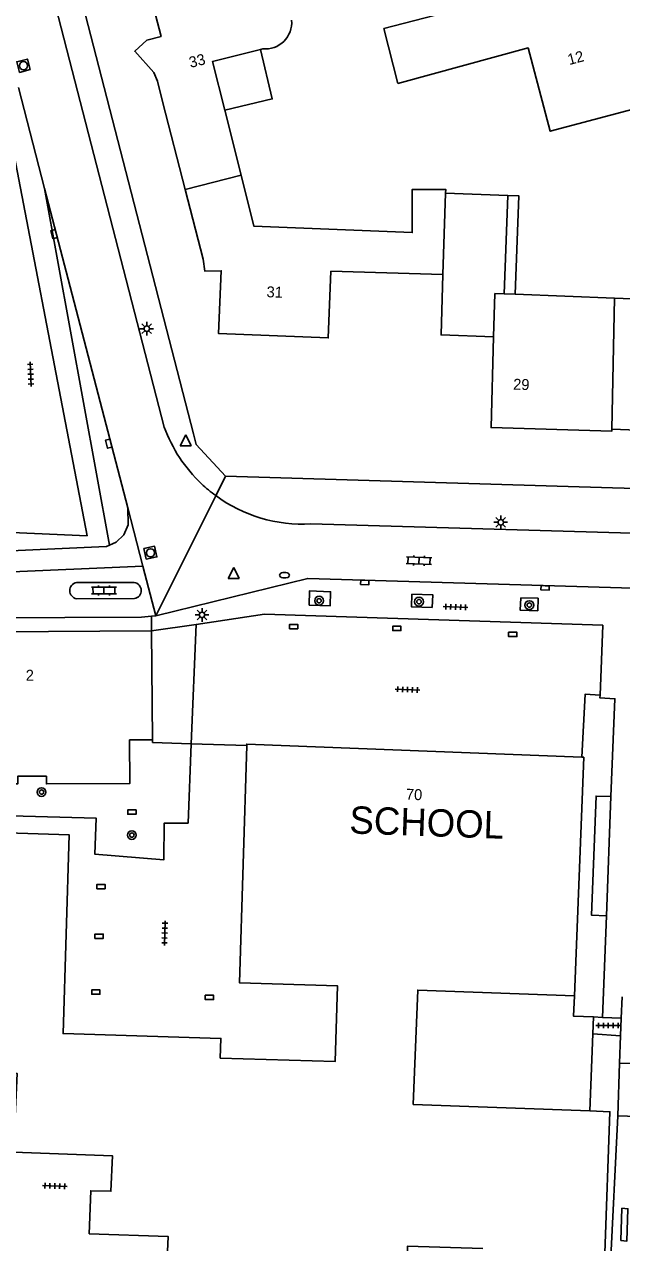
# Model space of a CAD drawing. Extents: x 132994 to 136000, y 393499 to 395512.
# Drawn here: x 134409.9 to 134464.5, y 394337.9 to 394449.3 of the extents above; entities that cross this region are included whole.
import ezdxf

# ---------------------------------------------------------------- set-up
doc = ezdxf.new("R2010")
doc.units = 0
for name, color, linetype in [('gg-afsc-erfafscheiding', 7, 'Continuous'), ('gg-afsc-hekwerk', 7, 'Continuous'), ('gg-afsc-muur', 7, 'Continuous'), ('gg-anno-huisnummerreeks BGT', 7, 'Continuous'), ('gg-bbg-gedigitaliseerde bebouwing', 7, 'Continuous'), ('gg-bbg-hoofdgebouw', 7, 'Continuous'), ('gg-bbg-luifel en loopbrug', 7, 'Continuous'), ('gg-bbg-tussenscheiding', 7, 'Continuous'), ('gg-knt-verharding', 7, 'Continuous'), ('gg-knt-verharding nz', 7, 'Continuous'), ('gt-anno-naam bijzondere bebouwing', 7, 'Continuous'), ('gt-grn-groengrens', 7, 'Continuous'), ('gt-grn-weggrens', 7, 'Continuous'), ('gt-symb-boom', 7, 'Continuous'), ('gt-symb-brandkraan', 7, 'Continuous'), ('gt-symb-klinker verharding', 7, 'Continuous'), ('gt-symb-kolk', 7, 'Continuous'), ('gt-symb-lichtmast', 7, 'Continuous'), ('gt-symb-rioolschacht', 7, 'Continuous'), ('gt-symb-tegel verharding', 7, 'Continuous'), ('gt-symb-waterafsluiter', 7, 'Continuous')]:
    doc.layers.add(name, color=color, linetype=linetype)

# ---------------------------------------------------------------- blocks, each defined once
blk = doc.blocks.new('gt0-LMAST')
at = {"layer": 'gt-symb-lichtmast'}
for p, q in [((-0.18, 0.17), (-0.45, 0.44)), ((0, 0.25), (0, 0.62)), ((0.17, 0.17), (0.44, 0.44)), ((-0.25, 0), (-0.63, 0)), ((-0.18, -0.18), (-0.45, -0.45)), ((0, -0.25), (0, -0.63)), ((0.44, -0.45), (0.17, -0.18)), ((0.25, 0), (0.62, 0))]:
    blk.add_line(p, q, dxfattribs=at)
blk.add_circle((0, 0), 0.25, dxfattribs=at)
blk = doc.blocks.new('gt0-BOOM')
at = {"layer": 'gt-symb-boom'}
for radius in [0.4, 0.2]:
    blk.add_circle((0, 0), radius, dxfattribs=at)
blk = doc.blocks.new('gt0-KOLK')
at = {"layer": 'gt-symb-kolk'}
blk.add_lwpolyline([(0, 0), (0.37, 0), (0.37, 0.4), (-0.38, 0.4), (-0.38, 0), (0, 0)], dxfattribs=at)
blk = doc.blocks.new('gt0-WAFSL')
at = {"layer": 'gt-symb-waterafsluiter'}
for p, q in [((-0.5, -0.33), (0, 0.67)), ((0, 0.67), (0.5, -0.33)), ((0.5, -0.33), (-0.5, -0.33))]:
    blk.add_line(p, q, dxfattribs=at)
blk = doc.blocks.new('gt0-TEG1')
at = {"layer": 'gt-symb-tegel verharding'}
for p, q in [((-1.13, 0), (1.12, 0)), ((-0.9, -0.25), (-0.9, 0.25)), ((-0.45, -0.25), (-0.45, 0.25)), ((0, -0.25), (0, 0.25)), ((0.45, -0.25), (0.45, 0.25)), ((0.9, -0.25), (0.9, 0.25))]:
    blk.add_line(p, q, dxfattribs=at)
blk = doc.blocks.new('gt0-BR')
at = {"layer": 'gt-symb-brandkraan'}
for centre, radius, start, end in [((-0.24, 0), 0.206, 107.5669, 252.4331), ((0.6, -2.66), 3, 106.892, 107.5669), ((0, -0.69), 0.938, 73.108, 106.892), ((-0.6, -2.66), 3, 72.4331, 73.108), ((0.24, 0), 0.206, 287.567, 72.4331), ((0.6, 2.66), 3, 252.4331, 253.108), ((0, 0.69), 0.938, 253.108, 286.8921), ((-0.6, 2.66), 3, 286.8921, 287.567)]:
    blk.add_arc(centre, radius, start, end, dxfattribs=at)
blk = doc.blocks.new('gt0-KL1')
at = {"layer": 'gt-symb-klinker verharding'}
for p, q in [((-1.15, 0.3), (1.15, 0.3)), ((-1, -0.3), (-1, 0.3)), ((-0.5, 0.3), (-0.5, 0.45)), ((0, -0.3), (0, 0.3)), ((0.5, 0.3), (0.5, 0.45)), ((1, -0.3), (1, 0.3)), ((-1.15, -0.3), (1.15, -0.3)), ((-0.5, -0.45), (-0.5, -0.3)), ((0.5, -0.45), (0.5, -0.3))]:
    blk.add_line(p, q, dxfattribs=at)
blk = doc.blocks.new('gt0-RS')
at = {"layer": 'gt-symb-rioolschacht'}
blk.add_lwpolyline([(-0.5, -0.5), (0.5, -0.5), (0.5, 0.5), (-0.5, 0.5)], close=True, dxfattribs=at)
blk.add_circle((0, 0), 0.375, dxfattribs=at)

msp = doc.modelspace()

# ---------------------------------------------------------------- linework, layer by layer
at = {"layer": 'gg-afsc-erfafscheiding'}
msp.add_line((134421.53, 394393.81), (134425.61, 394394.41), dxfattribs=at)
at = {"layer": 'gg-afsc-hekwerk'}
for p, q in [((134425.61, 394394.41), (134425.16, 394383.49)), ((134462.76, 394394.33), (134462.53, 394387.95)), ((134421.61, 394383.6), (134421.61, 394383.85)), ((134425.16, 394383.49), (134421.61, 394383.6)), ((134425.16, 394383.49), (134424.88, 394376.23)), ((134430.23, 394383.33), (134425.16, 394383.49)), ((134461.91, 394358.52), (134461.85, 394356.96)), ((134461.91, 394358.52), (134462.74, 394358.48)), ((134462.74, 394358.48), (134464.44, 394358.4)), ((134461.85, 394356.96), (134461.57, 394349.92)), ((134464.38, 394356.8), (134461.85, 394356.96))]:
    msp.add_line(p, q, dxfattribs=at)
for points in [[(134425.61, 394394.41), (134431.86, 394395.34), (134462.76, 394394.33)], [(134462.53, 394387.95), (134461.15, 394388.04), (134460.86, 394382.27)], [(134460.18, 394360.45), (134460.08, 394358.59), (134461.91, 394358.52)]]:
    msp.add_lwpolyline(points, dxfattribs=at)
at = {"layer": 'gg-afsc-muur'}
msp.add_line((134463.24, 394331.37), (134464.12, 394349.48), dxfattribs=at)
msp.add_lwpolyline([(134424.88, 394376.23), (134422.69, 394376.23), (134422.66, 394372.89), (134416.37, 394373.39), (134416.49, 394376.68), (134406.47, 394376.97)], dxfattribs=at)
at = {"layer": 'gg-bbg-gedigitaliseerde bebouwing'}
for p, q in [((134442.76, 394448.89), (134444.05, 394443.88)), ((134431.7, 394447.03), (134431.48, 394446.98)), ((134428.23, 394441.43), (134429.71, 394435.49)), ((134448.4, 394433.85), (134454.09, 394433.63)), ((134454.09, 394433.63), (134453.74, 394424.64)), ((134453.74, 394424.64), (134454.74, 394424.6)), ((134454.74, 394424.6), (134463.84, 394424.25)), ((134463.84, 394424.25), (134474.96, 394423.83))]:
    msp.add_line(p, q, dxfattribs=at)
for points in [[(134431.48, 394446.98), (134427.12, 394445.9), (134428.23, 394441.43)], [(134444.05, 394443.88), (134455.93, 394447.13), (134457.96, 394439.5), (134467.47, 394442.03)], [(134429.71, 394435.49), (134430.87, 394430.83), (134445.35, 394430.24), (134445.35, 394434.19), (134448.41, 394434.19), (134448.4, 394433.85)]]:
    msp.add_lwpolyline(points, dxfattribs=at)
msp.add_arc((134431.93, 394449.44), 2.41, 264.3964, 5.0803, dxfattribs=at)
at = {"layer": 'gg-bbg-hoofdgebouw'}
for p, q in [((134455.24, 394452.15), (134442.76, 394448.89)), ((134424.61, 394434.18), (134422.58, 394442.12)), ((134448.16, 394426.4), (134437.93, 394426.72)), ((134399.49, 394393.71), (134421.53, 394393.81)), ((134421.53, 394393.81), (134421.61, 394383.85)), ((134445.43, 394350.5), (134461.57, 394349.92))]:
    msp.add_line(p, q, dxfattribs=at)
for points in [[(134422.58, 394442.12), (134422.08, 394444.09), (134421.75, 394444.88), (134420.01, 394446.82), (134421.12, 394447.83), (134422.41, 394448.17), (134421.57, 394451.43)], [(134437.93, 394426.72), (134437.68, 394420.61), (134427.66, 394421), (134427.9, 394426.75), (134426.41, 394426.71), (134426.24, 394427.82), (134424.61, 394434.18)], [(134452.79, 394420.71), (134447.99, 394420.88), (134448.16, 394426.4)], [(134474.96, 394423.83), (134474.64, 394411.56), (134470.91, 394411.7), (134470.91, 394411.62), (134469.05, 394411.66), (134469.05, 394412.06), (134463.59, 394412.25)], [(134463.59, 394412.25), (134463.59, 394412.09), (134452.56, 394412.41), (134452.79, 394420.71)], [(134421.61, 394383.85), (134419.53, 394383.85), (134419.54, 394379.85), (134411.94, 394379.83), (134411.94, 394380.52), (134409.32, 394380.52), (134409.32, 394379.83), (134405.02, 394379.82)], [(134406.47, 394376.97), (134406.42, 394375.4), (134414.01, 394375.17), (134413.45, 394356.99), (134427.87, 394356.55), (134427.82, 394354.75), (134438.31, 394354.43), (134438.52, 394361.37), (134429.57, 394361.64), (134430.23, 394383.33)], [(134430.23, 394383.33), (134430.23, 394383.46), (134460.86, 394382.27)], [(134460.18, 394360.45), (134461.02, 394382.26), (134460.86, 394382.27)], [(134445.43, 394350.5), (134445.85, 394360.97), (134460.18, 394360.45)], [(134451.81, 394337.35), (134444.93, 394337.57), (134444.74, 394332.19), (134422.8, 394333.03), (134423.05, 394338.45), (134415.84, 394338.69), (134415.98, 394342.63), (134417.83, 394342.57), (134417.96, 394345.83), (134408.92, 394346.15), (134409.25, 394353.35), (134396.35, 394353.71)], [(134461.57, 394349.92), (134463.41, 394349.85), (134462.94, 394336.93), (134462.82, 394336.93)]]:
    msp.add_lwpolyline(points, dxfattribs=at)
at = {"layer": 'gg-bbg-luifel en loopbrug'}
for points in [[(134428.23, 394441.43), (134432.56, 394442.46), (134431.48, 394446.98)], [(134454.09, 394433.63), (134455.09, 394433.59), (134454.74, 394424.6)]]:
    msp.add_lwpolyline(points, dxfattribs=at)
at = {"layer": 'gg-bbg-tussenscheiding'}
for p, q in [((134424.61, 394434.18), (134429.71, 394435.49)), ((134463.59, 394412.25), (134463.84, 394424.25))]:
    msp.add_line(p, q, dxfattribs=at)
for points in [[(134448.16, 394426.4), (134448.16, 394426.4), (134448.4, 394433.85)], [(134452.79, 394420.71), (134452.9, 394424.66), (134453.74, 394424.64)]]:
    msp.add_lwpolyline(points, dxfattribs=at)
at = {"layer": 'gg-knt-verharding'}
for p, q in [((134422.7, 394412.45), (134408.13, 394468.95)), ((134409.37, 394443.52), (134411.77, 394434.28)), ((134411.77, 394434.28), (134419.36, 394405.07)), ((134419.36, 394405.07), (134420.74, 394399.74)), ((134420.74, 394399.74), (134398.86, 394398.8)), ((134420.74, 394399.74), (134421.92, 394395.21)), ((134419.94, 394398.25), (134414.68, 394398.24)), ((134414.69, 394396.75), (134419.97, 394396.77)), ((134421.92, 394395.21), (134421.52, 394395.17)), ((134463.5, 394378.66), (134463.1, 394367.75)), ((134463.1, 394367.75), (134462.74, 394358.48)), ((134464.44, 394358.4), (134464.52, 394360.36)), ((134464.38, 394356.8), (134464.44, 394358.4)), ((134464.28, 394354.29), (134464.38, 394356.8)), ((134464.12, 394349.48), (134464.28, 394354.29)), ((134464.12, 394349.48), (134466.77, 394349.37))]:
    msp.add_line(p, q, dxfattribs=at)
for points in [[(134425.37, 394411.84), (134400.65, 394507.69), (134399.51, 394510.19)], [(134402.6, 394401.49), (134402.55, 394403.1), (134415.65, 394402.52), (134407.24, 394446.21), (134396.96, 394445.41)], [(134428.29, 394407.98), (134425.62, 394410.85), (134425.37, 394411.84)], [(134530.22, 394404.86), (134493.38, 394406.05), (134463.64, 394406.89), (134428.29, 394407.98)], [(134419.36, 394405.07), (134419.41, 394403.53), (134419.02, 394402.61), (134418.3, 394401.92), (134417.7, 394401.66)], [(134524.29, 394400.89), (134472.75, 394402.54), (134436.09, 394403.6)], [(134416.71, 394401.5), (134402.62, 394400.87), (134402.6, 394401.49)], [(134416.71, 394401.5), (134417.42, 394401.53), (134417.7, 394401.66)], [(134421.92, 394395.21), (134435.81, 394398.62), (134465.49, 394397.72)], [(134435.95, 394396.16), (134437.85, 394396.1), (134437.89, 394397.4), (134435.96, 394397.48), (134435.95, 394396.16)], [(134445.3, 394397.19), (134445.27, 394396.03), (134447.17, 394395.97), (134447.24, 394397.11), (134445.3, 394397.19)], [(134455.26, 394396.84), (134455.2, 394395.72), (134456.82, 394395.66), (134456.85, 394396.81), (134455.26, 394396.84)], [(134421.52, 394395.17), (134420.62, 394395.06), (134399.56, 394394.97), (134399.54, 394395.14), (134388.1, 394394.68)], [(134463.5, 394378.66), (134463.86, 394387.62), (134462.5, 394387.69), (134462.53, 394387.95)], [(134463.5, 394378.66), (134462.14, 394378.72), (134461.73, 394367.81), (134463.1, 394367.75)]]:
    msp.add_lwpolyline(points, dxfattribs=at)
for centre, radius, start, end in [((134435.37, 394417.06), 13.48, 199.9777, 226.5721), ((134435.28, 394416.96), 13.35, 226.5576, 233.8139), ((134435.36, 394417.05), 13.47, 233.7545, 273.0842), ((134414.82, 394397.5), 0.756, 100.4423, 260.4042), ((134419.85, 394397.51), 0.747, 279.1807, 83.2192)]:
    msp.add_arc(centre, radius, start, end, dxfattribs=at)
at = {"layer": 'gg-knt-verharding nz'}
msp.add_line((134466.97, 394354.23), (134464.28, 394354.29), dxfattribs=at)
msp.add_lwpolyline([(134464.41, 394338.06), (134464.96, 394338.02), (134465.06, 394340.98), (134464.51, 394341.02), (134464.41, 394338.06)], dxfattribs=at)
at = {"layer": 'gt-grn-groengrens'}
msp.add_line((134411.77, 394434.28), (134417.7, 394401.66), dxfattribs=at)
at = {"layer": 'gt-grn-weggrens'}
for p, q in [((134428.29, 394407.98), (134427.4, 394406.18)), ((134421.92, 394395.21), (134427.4, 394406.18)), ((134421.53, 394393.81), (134421.52, 394395.17))]:
    msp.add_line(p, q, dxfattribs=at)

# ---------------------------------------------------------------- block references
at = {"layer": 'gt-symb-boom'}
for p in [(134436.84, 394396.58), (134445.97, 394396.49), (134456.05, 394396.18), (134411.49, 394379.08), (134419.74, 394375.15)]:
    msp.add_blockref('gt0-BOOM', p, dxfattribs=at)
at = {"layer": 'gt-symb-brandkraan', "rotation": 179.5416435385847}
msp.add_blockref('gt0-BR', (134433.68, 394398.91), dxfattribs=at)
at = {"layer": 'gt-symb-klinker verharding'}
for p, rotation in [((134445.97, 394400.24), -1.8919654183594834), ((134417.19, 394397.51), 0.2864765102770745)]:
    msp.add_blockref('gt0-KL1', p, dxfattribs=dict(at, rotation=rotation))
at = {"layer": 'gt-symb-kolk'}
for p, rotation in [((134412.82, 394430.15), 104.59195620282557), ((134417.81, 394410.99), 104.5919562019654), ((134441.02, 394398.45), 178.22439947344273), ((134457.49, 394397.95), 178.33888795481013), ((134419.74, 394377.45), 180)]:
    msp.add_blockref('gt0-KOLK', p, dxfattribs=dict(at, rotation=rotation))
for p in [(134434.52, 394394.01), (134443.95, 394393.84), (134454.54, 394393.29), (134416.92, 394370.24), (134416.75, 394365.69), (134416.45, 394360.59), (134426.83, 394360.1)]:
    msp.add_blockref('gt0-KOLK', p, dxfattribs=at)
at = {"layer": 'gt-symb-lichtmast'}
for p in [(134421.1, 394421.45), (134453.44, 394403.75), (134426.15, 394395.28)]:
    msp.add_blockref('gt0-LMAST', p, dxfattribs=at)
at = {"layer": 'gt-symb-rioolschacht'}
for p, rotation in [((134409.84, 394445.5), 104.7173111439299), ((134421.44, 394400.96), 12.298855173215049)]:
    msp.add_blockref('gt0-RS', p, dxfattribs=dict(at, rotation=rotation))
at = {"layer": 'gt-symb-tegel verharding'}
for p, rotation in [((134410.49, 394417.29), 92.12109639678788), ((134449.32, 394396), -1.8919654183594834), ((134444.92, 394388.45), -2.235636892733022), ((134422.74, 394366.19), 88.28164199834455), ((134412.7, 394343.06), -2.006538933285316)]:
    msp.add_blockref('gt0-TEG1', p, dxfattribs=dict(at, rotation=rotation))
msp.add_blockref('gt0-TEG1', (134463.26, 394357.73), dxfattribs=at)
at = {"layer": 'gt-symb-waterafsluiter'}
for p in [(134424.66, 394411.07), (134429.04, 394398.93)]:
    msp.add_blockref('gt0-WAFSL', p, dxfattribs=at)

# ---------------------------------------------------------------- texts
at = {"layer": 'gg-anno-huisnummerreeks BGT'}
for s, rotation, p in [('33', 14.3, (134425.1, 394445.29)), ('12', 15, (134459.69, 394445.55)), ('31', 357.8, (134432.03, 394424.33)), ('29', 358.2, (134454.56, 394415.88)), ('2', 0.3, (134410.05, 394389.26)), ('70', 357.8, (134444.76, 394378.39))]:
    msp.add_text(s, height=1, rotation=rotation, dxfattribs=at).set_placement(p)
at = {"layer": 'gt-anno-naam bijzondere bebouwing'}
msp.add_text('SCHOOL', height=2.5, rotation=357.9935, dxfattribs=at).set_placement((134439.58, 394375.3))

doc.saveas('drawing.dxf')
